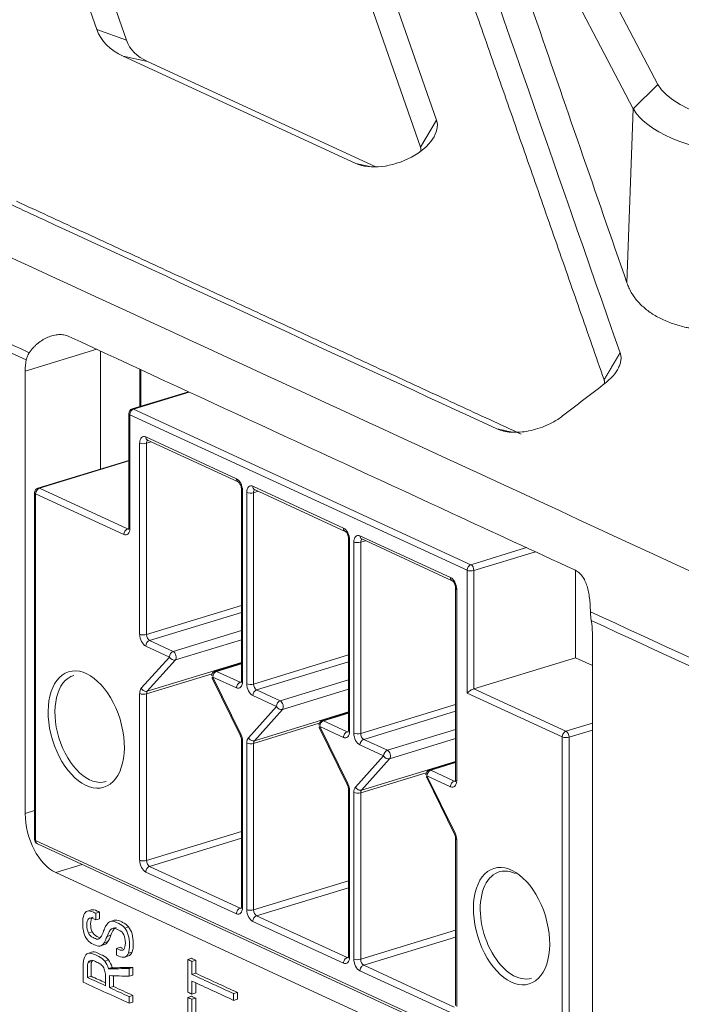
# Model space of a CAD drawing. Header units: millimetres. Extents: x 990 to 1809, y 0 to 562.
# Tile 508 of 550: x 1625 to 1638, y 151 to 171. Entities that reach past the tile are written whole.
import ezdxf

# ---------------------------------------------------------------- set-up
doc = ezdxf.new("R2010")
doc.units = ezdxf.units.MM
doc.layers.add('1', color=7, linetype='Continuous', true_color=0xffffff)
doc.layers.add('10', color=7, linetype='Continuous')

msp = doc.modelspace()

# ---------------------------------------------------------------- linework, layer by layer
at = {"layer": '1', "color": 7, "linetype": 'Continuous', "lineweight": 18}
for p, q in [((1633.906, 177.127), (1637.756, 169.788)), ((1637.248, 169.287), (1633.399, 176.627)), ((1626.18, 170.919), (1624.657, 175.282)), ((1625.268, 175.062), (1626.791, 170.698)), ((1631.664, 173.413), (1633.187, 169.049)), ((1632.857, 168.492), (1631.334, 172.856)), ((1626.791, 170.698), (1626.18, 170.919)), ((1627.229, 170.258), (1626.727, 170.368)), ((1631.523, 168.156), (1626.727, 170.368)), ((1627.229, 170.258), (1631.939, 168.085)), ((1637.248, 169.287), (1637.756, 169.788)), ((1637.116, 165.695), (1637.248, 169.287)), ((1633.187, 169.049), (1632.857, 168.492)), ((1631.842, 168.085), (1631.523, 168.156)), ((1624.703, 163.874), (1626.179, 164.325)), ((1626.254, 164.29), (1626.254, 161.856)), ((1624.703, 163.874), (1624.703, 154.754)), ((1636.403, 149.356), (1636.403, 158.477)), ((1624.703, 154.754), (1624.896, 154.813)), ((1625.334, 153.536), (1625.881, 153.703)), ((1625.334, 153.536), (1635.772, 148.721)), ((1626.064, 152.765), (1625.987, 152.741)), ((1626.237, 152.721), (1626.16, 152.697)), ((1626.237, 152.585), (1626.16, 152.562)), ((1626.541, 152.554), (1626.464, 152.53)), ((1626.085, 152.314), (1626.007, 152.29)), ((1626.834, 152.417), (1626.757, 152.393)), ((1626.41, 152.114), (1626.333, 152.09)), ((1626.471, 152.244), (1626.393, 152.221)), ((1626.074, 151.894), (1625.997, 151.87)), ((1626.341, 152.05), (1626.263, 152.026)), ((1626.664, 151.996), (1626.586, 151.972)), ((1626.908, 151.897), (1626.831, 151.873)), ((1626.002, 151.68), (1626.079, 151.703)), ((1626.421, 151.734), (1626.343, 151.711)), ((1626.834, 151.818), (1626.757, 151.795)), ((1628.134, 151.769), (1628.056, 151.746)), ((1628.221, 151.729), (1628.143, 151.705)), ((1626.496, 151.581), (1626.419, 151.558)), ((1626.499, 151.573), (1626.421, 151.55)), ((1626.923, 151.582), (1626.845, 151.559)), ((1628.221, 151.46), (1628.143, 151.437)), ((1625.985, 151.376), (1626.063, 151.4)), ((1626.923, 151.423), (1626.845, 151.399)), ((1626.522, 151.188), (1626.445, 151.164)), ((1628.221, 151.054), (1628.143, 151.03)), ((1629.081, 151.064), (1629.003, 151.04)), ((1626.923, 151.003), (1626.845, 150.979)), ((1626.923, 150.865), (1626.845, 150.842)), ((1628.134, 150.987), (1628.056, 150.963)), ((1628.221, 150.947), (1628.143, 150.923)), ((1629.081, 150.926), (1629.003, 150.902))]:
    msp.add_line(p, q, dxfattribs=at)
for centre, major_axis, ratio, start_param, end_param in [((1628.534, 171.76), (2.351, 0.85), 0.561941, 3.135475, 3.659074), ((1628.674, 171.371), (-1.881, -0.68), 0.561941, 6.277068, 6.800667), ((1640.699, 170.005), (-3, 0), 0.375419, 0.194432, 3.336024), ((1640.699, 169.542), (3.517, 0), 0.375419, 3.336024, 6.477617), ((1632.246, 168.713), (0.94, 0.34), 0.561941, 3.659074, 6.277068), ((1632.386, 168.324), (-0.47, -0.17), 0.561941, 2.854612, 3.135475), ((1625.334, 163.583), (0.292, -0.956), 0.585049, 3.963066, 4.231114), ((1635.772, 158.768), (0.292, -0.956), 0.585049, 1.089521, 1.357568), ((1625.334, 154.462), (0.292, -0.956), 0.585049, 4.231114, 5.80191)]:
    msp.add_ellipse(centre, major_axis=major_axis, ratio=ratio, start_param=start_param, end_param=end_param, dxfattribs=at)
for points, knots in [([(1633.393, 176.455), (1633.994, 174.718), (1634.595, 172.981), (1635.836, 169.394), (1636.476, 167.544), (1637.116, 165.695)], [0, 0, 0, 0, 0.484268, 0.484268, 1, 1, 1, 1]), ([(1602.303, 176.416), (1610.893, 172.453), (1619.483, 168.49), (1632.368, 162.546), (1638.811, 159.575), (1645.254, 156.603), (1648.475, 155.117), (1649.549, 154.621), (1651.16, 153.878), (1651.696, 153.631), (1652.368, 153.321), (1652.502, 153.259), (1652.703, 153.166), (1652.77, 153.135), (1652.871, 153.089), (1652.904, 153.073), (1652.955, 153.05), (1652.972, 153.043), (1652.993, 153.033), (1652.997, 153.031), (1653.006, 153.027), (1653.015, 153.024), (1653.024, 153.021), (1653.034, 153.018), (1653.039, 153.017), (1653.054, 153.013), (1653.064, 153.01), (1653.084, 153.004), (1653.093, 153.001), (1653.122, 152.992), (1653.141, 152.986), (1653.199, 152.967), (1653.237, 152.954), (1653.351, 152.913), (1653.427, 152.884), (1653.651, 152.794), (1653.799, 152.728), (1653.946, 152.659)], [0, 0, 0, 0, 0.5, 0.5, 0.75, 0.875, 0.875, 0.9375, 0.9375, 0.96875, 0.96875, 0.976563, 0.976563, 0.980469, 0.980469, 0.982422, 0.982422, 0.983398, 0.983398, 0.983643, 0.983643, 0.983887, 0.984131, 0.984131, 0.984375, 0.984375, 0.984863, 0.984863, 0.985352, 0.985352, 0.986328, 0.986328, 0.988281, 0.988281, 0.992188, 0.992188, 1, 1, 1, 1]), ([(1634.435, 162.685), (1631.398, 164.086), (1627.926, 165.688), (1624.454, 167.289), (1624.02, 167.49)], [0, 0, 0, 0, 0.874876, 1, 1, 1, 1]), ([(1638.805, 164.707), (1638.697, 164.716), (1638.593, 164.729), (1638.465, 164.752), (1638.44, 164.756), (1638.39, 164.766), (1638.316, 164.782), (1638.245, 164.8), (1638.106, 164.84), (1638.018, 164.87), (1637.852, 164.939), (1637.774, 164.977), (1637.664, 165.041), (1637.629, 165.064), (1637.562, 165.111), (1637.53, 165.135), (1637.438, 165.21), (1637.328, 165.316), (1637.243, 165.435), (1637.188, 165.529), (1637.171, 165.561), (1637.141, 165.627), (1637.128, 165.66), (1637.116, 165.695)], [0, 0, 0, 0, 0.125, 0.125, 0.15625, 0.15625, 0.1875, 0.25, 0.25, 0.375, 0.375, 0.5, 0.5, 0.5625, 0.5625, 0.625, 0.625, 0.75, 0.875, 0.875, 0.9375, 0.9375, 1, 1, 1, 1]), ([(1625.601, 164.591), (1625.57, 164.606), (1625.537, 164.616), (1625.469, 164.628), (1625.433, 164.63), (1625.377, 164.627), (1625.358, 164.625), (1625.321, 164.62), (1625.302, 164.616), (1625.246, 164.603), (1625.209, 164.59), (1625.153, 164.567), (1625.135, 164.558), (1625.098, 164.539), (1625.081, 164.529), (1625.028, 164.497), (1624.994, 164.473), (1624.945, 164.432), (1624.929, 164.418), (1624.898, 164.389), (1624.883, 164.373), (1624.84, 164.325), (1624.813, 164.291), (1624.788, 164.254)], [0, 0, 0, 0, 0.125, 0.125, 0.25, 0.25, 0.3125, 0.3125, 0.375, 0.375, 0.5, 0.5, 0.5625, 0.5625, 0.625, 0.625, 0.75, 0.75, 0.8125, 0.8125, 0.875, 0.875, 1, 1, 1, 1]), ([(1636.039, 159.776), (1635.197, 160.165), (1634.356, 160.553), (1630.876, 162.158), (1628.239, 163.374), (1625.601, 164.591)], [0, 0, 0, 0, 0.241896, 0.241896, 1, 1, 1, 1]), ([(1624.788, 164.254), (1624.773, 164.231), (1624.76, 164.207), (1624.739, 164.159), (1624.73, 164.134), (1624.725, 164.109)], [0, 0, 0, 0, 0.5, 0.5, 1, 1, 1, 1]), ([(1636.975, 164.253), (1636.982, 164.23), (1636.996, 164.183), (1636.995, 164.107), (1636.978, 164.026), (1636.932, 163.916), (1636.843, 163.776), (1636.724, 163.675), (1636.665, 163.625)], [0, 0, 0, 0, 0.124022, 0.24722, 0.371876, 0.500189, 0.752327, 1, 1, 1, 1]), ([(1635.789, 162.951), (1635.757, 162.927), (1635.692, 162.88), (1635.582, 162.816), (1635.446, 162.749), (1635.281, 162.687), (1635.092, 162.639), (1634.906, 162.613), (1634.729, 162.613), (1634.566, 162.634), (1634.479, 162.668), (1634.435, 162.685)], [0, 0, 0, 0, 0.083067, 0.166111, 0.250636, 0.375954, 0.500364, 0.624744, 0.750224, 0.875984, 1, 1, 1, 1]), ([(1636.363, 158.915), (1636.362, 158.963), (1636.36, 159.011), (1636.354, 159.104), (1636.35, 159.149), (1636.341, 159.216), (1636.338, 159.238), (1636.331, 159.282), (1636.327, 159.303), (1636.314, 159.366), (1636.304, 159.405), (1636.281, 159.481), (1636.267, 159.518), (1636.243, 159.569), (1636.234, 159.585), (1636.215, 159.617), (1636.206, 159.631), (1636.174, 159.674), (1636.151, 159.699), (1636.112, 159.732), (1636.098, 159.743), (1636.069, 159.761), (1636.055, 159.769), (1636.039, 159.776)], [0, 0, 0, 0, 0.125, 0.125, 0.25, 0.25, 0.3125, 0.3125, 0.375, 0.375, 0.5, 0.5, 0.625, 0.625, 0.6875, 0.6875, 0.75, 0.75, 0.875, 0.875, 0.9375, 0.9375, 1, 1, 1, 1]), ([(1636.381, 158.733), (1636.375, 158.763), (1636.371, 158.793), (1636.366, 158.854), (1636.364, 158.884), (1636.363, 158.915)], [0, 0, 0, 0, 0.5, 0.5, 1, 1, 1, 1]), ([(1636.363, 158.915), (1639.116, 157.645), (1641.87, 156.375), (1645.999, 154.47), (1647.376, 153.835), (1649.441, 152.882), (1650.129, 152.565), (1651.161, 152.089), (1651.505, 151.93), (1651.936, 151.731), (1652.022, 151.692), (1652.194, 151.612), (1652.28, 151.57), (1652.452, 151.483), (1652.538, 151.438), (1652.71, 151.345), (1652.796, 151.298), (1652.882, 151.249)], [0, 0, 0, 0, 0.5, 0.5, 0.75, 0.75, 0.875, 0.875, 0.9375, 0.9375, 0.953125, 0.953125, 0.96875, 0.96875, 0.984375, 0.984375, 1, 1, 1, 1]), ([(1652.851, 151.088), (1652.765, 151.137), (1652.68, 151.185), (1652.508, 151.277), (1652.422, 151.323), (1652.294, 151.388), (1652.251, 151.409), (1652.187, 151.44), (1652.165, 151.451), (1652.122, 151.471), (1652.101, 151.481), (1651.994, 151.53), (1651.908, 151.57), (1651.479, 151.768), (1651.136, 151.926), (1650.106, 152.401), (1649.42, 152.717), (1647.361, 153.667), (1643.243, 155.567), (1639.126, 157.466), (1636.381, 158.733)], [0, 0, 0, 0, 0.015625, 0.015625, 0.03125, 0.03125, 0.039062, 0.039062, 0.042969, 0.042969, 0.046875, 0.046875, 0.0625, 0.0625, 0.125, 0.125, 0.25, 0.25, 0.5, 1, 1, 1, 1]), ([(1625.987, 152.741), (1626.02, 152.75), (1626.061, 152.743), (1626.11, 152.72), (1626.127, 152.713), (1626.143, 152.705), (1626.16, 152.697)], [0, 0, 0, 0, 0.5, 0.5, 0.5, 1, 1, 1, 1]), ([(1626.064, 152.765), (1626.097, 152.774), (1626.138, 152.767), (1626.188, 152.744), (1626.204, 152.736), (1626.221, 152.729), (1626.237, 152.721)], [0, 0, 0, 0, 0.5, 0.5, 0.5, 1, 1, 1, 1]), ([(1625.913, 152.297), (1625.897, 152.354), (1625.889, 152.42), (1625.889, 152.495), (1625.889, 152.568), (1625.897, 152.625), (1625.913, 152.666)], [0, 0, 0, 0, 0.5, 0.5, 0.5, 1, 1, 1, 1]), ([(1626.16, 152.562), (1626.143, 152.569), (1626.127, 152.577), (1626.11, 152.584), (1626.065, 152.605), (1626.031, 152.605), (1625.986, 152.562), (1625.975, 152.519), (1625.975, 152.456), (1625.975, 152.389), (1625.986, 152.334), (1626.007, 152.29)], [0, 0, 0, 0, 0.25, 0.25, 0.25, 0.5, 0.5, 0.75, 0.75, 0.75, 1, 1, 1, 1]), ([(1626.108, 152.62), (1626.1, 152.618), (1626.093, 152.613), (1626.064, 152.586), (1626.052, 152.543), (1626.052, 152.479), (1626.052, 152.412), (1626.063, 152.357), (1626.085, 152.314)], [0, 0, 0, 0, 0.122759, 0.122759, 0.56138, 0.56138, 0.56138, 1, 1, 1, 1]), ([(1626.464, 152.53), (1626.494, 152.539), (1626.53, 152.534), (1626.573, 152.514), (1626.593, 152.505), (1626.613, 152.496), (1626.633, 152.487), (1626.683, 152.464), (1626.724, 152.433), (1626.757, 152.393)], [0, 0, 0, 0, 0.333333, 0.333333, 0.333333, 0.666667, 0.666667, 0.666667, 1, 1, 1, 1]), ([(1626.541, 152.554), (1626.571, 152.563), (1626.608, 152.558), (1626.651, 152.538), (1626.671, 152.529), (1626.691, 152.52), (1626.711, 152.51), (1626.76, 152.488), (1626.801, 152.456), (1626.834, 152.417)], [0, 0, 0, 0, 0.333333, 0.333333, 0.333333, 0.666667, 0.666667, 0.666667, 1, 1, 1, 1]), ([(1626.007, 152.29), (1626.029, 152.247), (1626.061, 152.215), (1626.104, 152.195), (1626.119, 152.188), (1626.135, 152.181), (1626.15, 152.174), (1626.179, 152.161), (1626.204, 152.16), (1626.224, 152.171)], [0, 0, 0, 0, 0.333333, 0.333333, 0.333333, 0.666667, 0.666667, 0.666667, 1, 1, 1, 1]), ([(1626.085, 152.314), (1626.106, 152.271), (1626.138, 152.239), (1626.181, 152.219), (1626.197, 152.212), (1626.212, 152.205), (1626.228, 152.198), (1626.238, 152.193), (1626.249, 152.189), (1626.259, 152.188)], [0, 0, 0, 0, 0.420677, 0.420677, 0.420677, 0.841355, 0.841355, 0.841355, 1, 1, 1, 1]), ([(1626.499, 152.383), (1626.478, 152.373), (1626.46, 152.356), (1626.431, 152.308), (1626.413, 152.271), (1626.393, 152.221)], [0, 0, 0, 0, 0.5, 0.5, 1, 1, 1, 1]), ([(1626.577, 152.407), (1626.555, 152.397), (1626.537, 152.38), (1626.508, 152.331), (1626.491, 152.294), (1626.471, 152.244)], [0, 0, 0, 0, 0.5, 0.5, 1, 1, 1, 1]), ([(1626.735, 152.254), (1626.713, 152.298), (1626.679, 152.33), (1626.633, 152.351), (1626.614, 152.359), (1626.596, 152.368), (1626.577, 152.377), (1626.547, 152.391), (1626.521, 152.393), (1626.499, 152.383)], [0, 0, 0, 0, 0.333333, 0.333333, 0.333333, 0.666667, 0.666667, 0.666667, 1, 1, 1, 1]), ([(1626.757, 152.393), (1626.789, 152.353), (1626.814, 152.305), (1626.847, 152.191), (1626.855, 152.125), (1626.855, 151.975), (1626.847, 151.915), (1626.831, 151.873)], [0, 0, 0, 0, 0.333333, 0.333333, 0.666667, 0.666667, 1, 1, 1, 1]), ([(1626.834, 152.417), (1626.867, 152.377), (1626.891, 152.329), (1626.924, 152.215), (1626.933, 152.149), (1626.933, 151.998), (1626.925, 151.939), (1626.908, 151.897)], [0, 0, 0, 0, 0.333333, 0.333333, 0.666667, 0.666667, 1, 1, 1, 1]), ([(1626.263, 152.026), (1626.234, 152.013), (1626.197, 152.016), (1626.154, 152.037), (1626.138, 152.044), (1626.123, 152.051), (1626.108, 152.058), (1626.059, 152.08), (1626.018, 152.111), (1625.986, 152.151)], [0, 0, 0, 0, 0.333333, 0.333333, 0.333333, 0.666667, 0.666667, 0.666667, 1, 1, 1, 1]), ([(1626.586, 151.972), (1626.602, 151.965), (1626.618, 151.957), (1626.633, 151.95), (1626.679, 151.929), (1626.713, 151.93), (1626.758, 151.976), (1626.769, 152.022), (1626.769, 152.156), (1626.758, 152.211), (1626.735, 152.254)], [0, 0, 0, 0, 0.25, 0.25, 0.25, 0.5, 0.5, 0.75, 0.75, 1, 1, 1, 1]), ([(1625.997, 151.87), (1626.029, 151.883), (1626.068, 151.878), (1626.113, 151.857), (1626.15, 151.84), (1626.187, 151.823), (1626.224, 151.806), (1626.27, 151.785), (1626.31, 151.753), (1626.343, 151.711)], [0, 0, 0, 0, 0.333333, 0.333333, 0.333333, 0.666667, 0.666667, 0.666667, 1, 1, 1, 1]), ([(1626.074, 151.894), (1626.107, 151.906), (1626.145, 151.902), (1626.19, 151.881), (1626.227, 151.864), (1626.264, 151.847), (1626.301, 151.83), (1626.348, 151.809), (1626.387, 151.777), (1626.421, 151.734)], [0, 0, 0, 0, 0.333333, 0.333333, 0.333333, 0.666667, 0.666667, 0.666667, 1, 1, 1, 1]), ([(1625.898, 151.279), (1625.898, 151.39), (1625.898, 151.501), (1625.898, 151.611), (1625.898, 151.684), (1625.906, 151.742), (1625.923, 151.786)], [0, 0, 0, 0, 0.5, 0.5, 0.5, 1, 1, 1, 1]), ([(1626.002, 151.68), (1625.991, 151.655), (1625.985, 151.622), (1625.985, 151.581), (1625.985, 151.513), (1625.985, 151.444), (1625.985, 151.376)], [0, 0, 0, 0, 0.5, 0.5, 0.5, 1, 1, 1, 1]), ([(1626.296, 151.612), (1626.276, 151.637), (1626.252, 151.656), (1626.224, 151.669), (1626.191, 151.684), (1626.158, 151.699), (1626.126, 151.714), (1626.096, 151.727), (1626.071, 151.731), (1626.05, 151.725)], [0, 0, 0, 0, 0.333333, 0.333333, 0.333333, 0.666667, 0.666667, 0.666667, 1, 1, 1, 1]), ([(1626.079, 151.703), (1626.068, 151.679), (1626.063, 151.646), (1626.063, 151.604), (1626.063, 151.536), (1626.063, 151.468), (1626.063, 151.4)], [0, 0, 0, 0, 0.5, 0.5, 0.5, 1, 1, 1, 1]), ([(1626.757, 151.795), (1626.724, 151.785), (1626.683, 151.792), (1626.633, 151.814), (1626.618, 151.822), (1626.602, 151.829), (1626.586, 151.836)], [0, 0, 0, 0, 0.5, 0.5, 0.5, 1, 1, 1, 1]), ([(1626.358, 151.204), (1626.358, 151.272), (1626.358, 151.341), (1626.358, 151.409), (1626.358, 151.45), (1626.352, 151.488), (1626.342, 151.523)], [0, 0, 0, 0, 0.5, 0.5, 0.5, 1, 1, 1, 1]), ([(1626.443, 151.412), (1626.444, 151.395), (1626.445, 151.377), (1626.445, 151.359), (1626.445, 151.294), (1626.445, 151.229), (1626.445, 151.164)], [0, 0, 0, 0, 0.5, 0.5, 0.5, 1, 1, 1, 1]), ([(1626.522, 151.409), (1626.522, 151.401), (1626.522, 151.392), (1626.522, 151.383), (1626.522, 151.318), (1626.522, 151.253), (1626.522, 151.188)], [0, 0, 0, 0, 0.332232, 0.332232, 0.332232, 1, 1, 1, 1])]:
    msp.add_open_spline(points, degree=3, knots=knots, dxfattribs=at)
for points, degree in [([(1632.937, 175.82), (1634.283, 171.965), (1635.629, 168.109), (1636.975, 164.253)], 3), ([(1636.645, 163.696), (1632.607, 175.263)], 1), ([(1624.522, 167.379), (1634.937, 162.575)], 1), ([(1622.285, 165.409), (1623.12, 165.024), (1623.954, 164.639), (1624.788, 164.254)], 3), ([(1624.725, 164.109), (1623.918, 164.482), (1623.11, 164.854), (1622.302, 165.227)], 3), ([(1636.645, 163.696), (1636.975, 164.253)], 1), ([(1636.654, 163.626), (1636.656, 163.662), (1636.645, 163.696)], 2), ([(1636.665, 163.625), (1636.373, 163.401), (1636.081, 163.176), (1635.789, 162.951)], 3), ([(1634.743, 162.617), (1634.435, 162.685)], 1), ([(1554.302, 161.695), (1582.543, 148.668), (1610.783, 135.641), (1639.023, 122.614)], 3), ([(1625.913, 152.666), (1625.93, 152.707), (1625.954, 152.732), (1625.987, 152.741)], 3), ([(1626.16, 152.697), (1626.16, 152.652), (1626.16, 152.607), (1626.16, 152.562)], 3), ([(1626.237, 152.721), (1626.237, 152.676), (1626.237, 152.631), (1626.237, 152.585)], 3), ([(1626.336, 152.369), (1626.353, 152.413), (1626.372, 152.448), (1626.391, 152.476)], 3), ([(1626.391, 152.476), (1626.409, 152.503), (1626.434, 152.521), (1626.464, 152.53)], 3), ([(1625.986, 152.151), (1625.953, 152.191), (1625.929, 152.24), (1625.913, 152.297)], 3), ([(1626.275, 152.226), (1626.288, 152.251), (1626.303, 152.286), (1626.321, 152.332)], 3), ([(1626.321, 152.332), (1626.33, 152.355), (1626.335, 152.367), (1626.336, 152.369)], 3), ([(1626.224, 152.171), (1626.245, 152.183), (1626.261, 152.201), (1626.275, 152.226)], 3), ([(1626.333, 152.09), (1626.316, 152.06), (1626.292, 152.039), (1626.263, 152.026)], 3), ([(1626.393, 152.221), (1626.37, 152.164), (1626.35, 152.12), (1626.333, 152.09)], 3), ([(1626.41, 152.114), (1626.393, 152.084), (1626.37, 152.062), (1626.341, 152.05)], 3), ([(1626.471, 152.244), (1626.448, 152.187), (1626.428, 152.144), (1626.41, 152.114)], 3), ([(1625.923, 151.786), (1625.94, 151.83), (1625.964, 151.858), (1625.997, 151.87)], 3), ([(1626.586, 151.836), (1626.586, 151.881), (1626.586, 151.927), (1626.586, 151.972)], 3), ([(1626.664, 151.996), (1626.679, 151.988), (1626.695, 151.981), (1626.711, 151.974)], 3), ([(1626.831, 151.873), (1626.814, 151.83), (1626.79, 151.804), (1626.757, 151.795)], 3), ([(1626.908, 151.897), (1626.892, 151.854), (1626.867, 151.828), (1626.834, 151.818)], 3), ([(1626.05, 151.725), (1626.029, 151.719), (1626.013, 151.704), (1626.002, 151.68)], 3), ([(1626.087, 151.717), (1626.084, 151.713), (1626.082, 151.708), (1626.079, 151.703)], 3), ([(1626.343, 151.711), (1626.376, 151.668), (1626.402, 151.617), (1626.419, 151.558)], 3), ([(1626.421, 151.734), (1626.454, 151.692), (1626.479, 151.641), (1626.496, 151.581)], 3), ([(1628.056, 151.746), (1628.085, 151.732), (1628.114, 151.719), (1628.143, 151.705)], 3), ([(1628.056, 151.071), (1628.056, 151.296), (1628.056, 151.521), (1628.056, 151.746)], 3), ([(1628.134, 151.769), (1628.163, 151.756), (1628.192, 151.742), (1628.221, 151.729)], 3), ([(1628.143, 151.705), (1628.143, 151.616), (1628.143, 151.526), (1628.143, 151.437)], 3), ([(1628.221, 151.729), (1628.221, 151.639), (1628.221, 151.55), (1628.221, 151.46)], 3), ([(1626.342, 151.523), (1626.332, 151.557), (1626.316, 151.587), (1626.296, 151.612)], 3), ([(1626.419, 151.558), (1626.42, 151.555), (1626.42, 151.552), (1626.421, 151.55)], 3), ([(1626.421, 151.55), (1626.563, 151.553), (1626.704, 151.556), (1626.845, 151.559)], 3), ([(1626.496, 151.581), (1626.497, 151.579), (1626.498, 151.576), (1626.499, 151.573)], 3), ([(1626.499, 151.573), (1626.64, 151.576), (1626.782, 151.579), (1626.923, 151.582)], 3), ([(1626.845, 151.559), (1626.845, 151.506), (1626.845, 151.452), (1626.845, 151.399)], 3), ([(1626.923, 151.582), (1626.923, 151.529), (1626.923, 151.476), (1626.923, 151.423)], 3), ([(1628.221, 151.46), (1628.507, 151.328), (1628.794, 151.196), (1629.081, 151.064)], 3), ([(1626.845, 150.842), (1626.53, 150.987), (1626.214, 151.133), (1625.898, 151.279)], 3), ([(1625.985, 151.376), (1626.109, 151.319), (1626.234, 151.262), (1626.358, 151.204)], 3), ([(1626.063, 151.4), (1626.161, 151.354), (1626.259, 151.309), (1626.358, 151.264)], 3), ([(1626.845, 151.399), (1626.711, 151.403), (1626.577, 151.408), (1626.443, 151.412)], 3), ([(1628.143, 151.437), (1628.43, 151.304), (1628.716, 151.172), (1629.003, 151.04)], 3), ([(1628.143, 151.299), (1628.143, 151.209), (1628.143, 151.12), (1628.143, 151.03)], 3), ([(1629.003, 150.902), (1628.716, 151.035), (1628.43, 151.167), (1628.143, 151.299)], 3), ([(1628.221, 151.263), (1628.221, 151.193), (1628.221, 151.124), (1628.221, 151.054)], 3), ([(1626.445, 151.164), (1626.578, 151.102), (1626.712, 151.041), (1626.845, 150.979)], 3), ([(1626.522, 151.188), (1626.656, 151.126), (1626.789, 151.065), (1626.923, 151.003)], 3), ([(1628.143, 151.03), (1628.114, 151.044), (1628.085, 151.057), (1628.056, 151.071)], 3), ([(1629.081, 151.064), (1629.081, 151.018), (1629.081, 150.972), (1629.081, 150.926)], 3), ([(1626.845, 150.979), (1626.845, 150.933), (1626.845, 150.888), (1626.845, 150.842)], 3), ([(1626.923, 151.003), (1626.923, 150.957), (1626.923, 150.911), (1626.923, 150.865)], 3), ([(1628.056, 150.963), (1628.085, 150.95), (1628.114, 150.937), (1628.143, 150.923)], 3), ([(1628.056, 150.398), (1628.056, 150.587), (1628.056, 150.775), (1628.056, 150.963)], 3), ([(1628.134, 150.987), (1628.163, 150.974), (1628.192, 150.96), (1628.221, 150.947)], 3), ([(1628.143, 150.923), (1628.143, 150.781), (1628.143, 150.638), (1628.143, 150.496)], 3), ([(1628.221, 150.947), (1628.221, 150.804), (1628.221, 150.662), (1628.221, 150.519)], 3), ([(1629.003, 151.04), (1629.003, 150.994), (1629.003, 150.948), (1629.003, 150.902)], 3)]:
    msp.add_open_spline(points, degree=degree, dxfattribs=at)
at = {"layer": '10', "color": 7, "linetype": 'Continuous', "lineweight": 18}
for p, q in [((1627.068, 163.915), (1627.068, 163.145)), ((1627.09, 163.904), (1627.09, 163.151)), ((1628.072, 163.451), (1626.911, 163.097)), ((1628.087, 163.444), (1626.94, 163.094)), ((1626.94, 163.094), (1633.896, 159.885)), ((1626.84, 163.001), (1626.84, 160.656)), ((1633.818, 159.769), (1626.862, 162.977)), ((1626.862, 162.977), (1626.862, 160.632)), ((1627.191, 162.52), (1629.059, 161.658)), ((1627.303, 162.417), (1627.205, 162.387)), ((1627.226, 162.453), (1627.226, 162.453)), ((1627.226, 162.453), (1629.095, 161.591)), ((1627.064, 162.393), (1627.064, 158.449)), ((1627.205, 162.387), (1627.205, 158.443)), ((1626.84, 162.036), (1624.967, 161.463)), ((1626.84, 162.024), (1624.996, 161.46)), ((1624.996, 161.46), (1626.814, 160.622)), ((1629.093, 161.592), (1629.095, 161.591)), ((1629.163, 161.438), (1629.163, 157.494)), ((1629.185, 161.415), (1629.185, 157.471)), ((1629.4, 161.501), (1631.268, 160.639)), ((1629.512, 161.398), (1629.414, 161.368)), ((1629.435, 161.434), (1629.436, 161.434)), ((1629.436, 161.434), (1631.304, 160.572)), ((1624.896, 161.368), (1624.896, 154.221)), ((1626.736, 160.505), (1624.918, 161.344)), ((1624.918, 161.344), (1624.918, 154.198)), ((1629.274, 161.374), (1629.274, 157.43)), ((1629.414, 161.368), (1629.414, 157.424)), ((1626.814, 160.622), (1626.837, 160.629)), ((1631.302, 160.573), (1631.304, 160.572)), ((1631.372, 160.419), (1631.372, 156.475)), ((1631.395, 160.395), (1631.395, 156.451)), ((1631.609, 160.482), (1633.478, 159.62)), ((1631.644, 160.414), (1631.645, 160.415)), ((1631.645, 160.415), (1633.513, 159.553)), ((1631.483, 160.355), (1631.483, 156.411)), ((1631.722, 160.379), (1631.624, 160.349)), ((1631.624, 160.349), (1631.624, 156.405)), ((1633.896, 159.885), (1635.043, 160.236)), ((1635.227, 160.151), (1633.959, 159.763)), ((1633.818, 157.238), (1633.818, 159.769)), ((1633.959, 159.763), (1633.959, 157.326)), ((1636.053, 157.965), (1636.053, 159.768)), ((1633.512, 159.554), (1633.513, 159.553)), ((1633.581, 159.4), (1633.581, 155.456)), ((1633.604, 159.376), (1633.604, 155.432)), ((1627.205, 158.443), (1629.163, 159.042)), ((1629.163, 158.901), (1627.268, 158.322)), ((1627.755, 158.097), (1629.163, 158.527)), ((1627.191, 158.205), (1627.678, 157.981)), ((1627.268, 158.322), (1627.755, 158.097)), ((1629.163, 158.336), (1627.801, 157.92)), ((1627.098, 157.336), (1627.678, 157.981)), ((1629.414, 157.424), (1631.372, 158.023)), ((1633.959, 157.326), (1636.053, 157.965)), ((1636.403, 157.804), (1636.053, 157.965)), ((1627.801, 157.92), (1627.222, 157.275)), ((1627.222, 157.275), (1629.163, 157.868)), ((1629.163, 157.853), (1628.621, 157.687)), ((1629.163, 157.841), (1628.65, 157.684)), ((1631.372, 157.881), (1629.477, 157.303)), ((1628.559, 157.633), (1627.205, 157.22)), ((1628.56, 157.548), (1629.139, 156.368)), ((1628.572, 157.568), (1629.059, 157.343)), ((1629.151, 156.389), (1628.572, 157.568)), ((1628.65, 157.684), (1629.137, 157.46)), ((1629.137, 157.46), (1629.16, 157.467)), ((1629.964, 157.078), (1631.372, 157.508)), ((1627.064, 157.225), (1627.064, 153.792)), ((1627.205, 157.22), (1627.205, 153.786)), ((1629.4, 157.186), (1629.887, 156.962)), ((1629.477, 157.303), (1629.964, 157.078)), ((1631.372, 157.317), (1630.011, 156.901)), ((1635.782, 156.333), (1633.818, 157.238)), ((1633.959, 157.326), (1635.859, 156.449)), ((1629.308, 156.317), (1629.887, 156.962)), ((1631.624, 156.405), (1633.581, 157.003)), ((1630.011, 156.901), (1629.431, 156.256)), ((1629.431, 156.256), (1631.372, 156.849)), ((1631.372, 156.834), (1630.83, 156.668)), ((1631.372, 156.822), (1630.859, 156.665)), ((1633.581, 156.862), (1631.687, 156.283)), ((1630.768, 156.614), (1629.414, 156.201)), ((1630.769, 156.528), (1631.348, 155.349)), ((1630.781, 156.549), (1631.268, 156.324)), ((1631.361, 155.37), (1630.781, 156.549)), ((1630.859, 156.665), (1631.346, 156.441)), ((1635.859, 156.449), (1636.403, 156.615)), ((1631.346, 156.441), (1631.369, 156.448)), ((1632.174, 156.059), (1633.581, 156.489)), ((1635.782, 149.187), (1635.782, 156.333)), ((1636.403, 156.474), (1635.922, 156.327)), ((1635.922, 156.327), (1635.922, 149.181)), ((1629.163, 156.27), (1629.163, 152.837)), ((1629.185, 156.247), (1629.185, 152.813)), ((1629.274, 156.206), (1629.274, 152.773)), ((1629.414, 156.201), (1629.414, 152.767)), ((1631.609, 156.167), (1632.096, 155.942)), ((1631.687, 156.283), (1632.174, 156.059)), ((1633.581, 156.298), (1632.22, 155.882)), ((1631.517, 155.298), (1632.096, 155.942)), ((1632.22, 155.882), (1631.641, 155.237)), ((1631.641, 155.237), (1633.581, 155.83)), ((1633.581, 155.815), (1633.039, 155.649)), ((1633.581, 155.803), (1633.068, 155.646)), ((1632.977, 155.595), (1631.624, 155.181)), ((1632.979, 155.509), (1633.558, 154.33)), ((1632.991, 155.53), (1633.478, 155.305)), ((1633.57, 154.351), (1632.991, 155.53)), ((1633.068, 155.646), (1633.555, 155.422)), ((1633.555, 155.422), (1633.579, 155.429)), ((1631.372, 155.251), (1631.372, 151.818)), ((1631.395, 155.228), (1631.395, 151.794)), ((1631.483, 155.187), (1631.483, 151.753)), ((1631.624, 155.181), (1631.624, 151.748)), ((1627.205, 153.786), (1629.163, 154.384)), ((1624.918, 154.198), (1635.782, 149.187)), ((1624.954, 154.131), (1635.817, 149.12)), ((1629.163, 154.243), (1627.268, 153.664)), ((1633.581, 154.232), (1633.581, 150.799)), ((1633.604, 154.208), (1633.604, 150.775)), ((1629.059, 152.686), (1627.191, 153.548)), ((1627.268, 153.664), (1629.137, 152.803)), ((1629.414, 152.767), (1631.372, 153.365)), ((1631.372, 153.224), (1629.477, 152.645)), ((1629.137, 152.803), (1629.16, 152.81)), ((1631.268, 151.667), (1629.4, 152.529)), ((1629.477, 152.645), (1631.346, 151.783)), ((1631.624, 151.748), (1633.581, 152.346)), ((1633.581, 152.205), (1631.687, 151.626)), ((1631.346, 151.783), (1631.369, 151.791)), ((1633.478, 150.648), (1631.609, 151.51)), ((1631.687, 151.626), (1633.555, 150.764))]:
    msp.add_line(p, q, dxfattribs=at)
for centre, start, end in [((1626.94, 163.001), 106.9896, 180), ((1624.996, 161.368), 106.9896, 180), ((1628.65, 157.592), 106.9896, 180), ((1630.859, 156.573), 106.9896, 180), ((1633.068, 155.553), 106.9896, 180), ((1624.996, 154.221), 180, 245.2365)]:
    msp.add_arc(centre, 0.1, start, end, dxfattribs=at)
for centre, major_axis, ratio, start_param, end_param in [((1626.94, 163.001), (-0.0419, -0.0908), 0.718873, 3.712103, 5.282899), ((1626.94, 163.001), (0.0292, -0.0956), 0.585049, 2.660317, 3.141599), ((1626.94, 163.001), (-0.1, 0), 0.375419, 6.283179, 6.966309), ((1627.191, 162.335), (0.058, -0.191), 0.585049, 2.660317, 4.231114), ((1627.268, 162.544), (0.0419, 0.0908), 0.718873, 2.141307, 3.14159), ((1627.268, 162.358), (0.0292, -0.0956), 0.585049, 3.283849, 4.231114), ((1627.142, 162.417), (-0.1, 0), 0.375419, 0.683124, 2.25392), ((1629.137, 161.682), (0.0419, 0.0908), 0.718873, 2.141307, 3.118361), ((1629.059, 161.473), (-0.058, 0.191), 0.585049, 4.231114, 5.80191), ((1624.996, 161.368), (-0.0419, -0.0908), 0.718873, 3.712103, 5.282899), ((1624.996, 161.368), (-0.0292, 0.0956), 0.585049, 5.80191, 6.283192), ((1629.263, 161.438), (0.1, 0), 0.375419, 3.141586, 3.824717), ((1629.4, 161.316), (0.058, -0.191), 0.585049, 2.660317, 4.231114), ((1629.477, 161.525), (0.0419, 0.0908), 0.718873, 2.141307, 3.14159), ((1629.477, 161.339), (0.0292, -0.0956), 0.585049, 3.283849, 4.231114), ((1624.996, 161.368), (0.1, 0), 0.375419, 3.141586, 3.824717), ((1629.351, 161.397), (-0.1, 0), 0.375419, 0.683124, 2.25392), ((1626.736, 160.691), (-0.058, 0.191), 0.585049, 2.660317, 4.231114), ((1626.814, 160.529), (-0.0419, -0.0908), 0.718873, 3.712103, 5.282899), ((1626.814, 160.714), (-0.0292, 0.0956), 0.585049, 2.660317, 3.132079), ((1626.94, 160.656), (-0.1, 0), 0.375419, 6.283179, 6.966309), ((1631.346, 160.663), (0.0419, 0.0908), 0.718873, 2.141307, 3.118361), ((1631.268, 160.454), (-0.058, 0.191), 0.585049, 4.231114, 5.80191), ((1631.472, 160.419), (0.1, 0), 0.375419, 3.141586, 3.824717), ((1631.609, 160.296), (0.058, -0.191), 0.585049, 2.660317, 4.231114), ((1631.687, 160.506), (0.0419, 0.0908), 0.718873, 2.141307, 3.14159), ((1631.687, 160.32), (0.0292, -0.0956), 0.585049, 3.283849, 4.231114), ((1631.56, 160.378), (-0.1, 0), 0.375419, 0.683124, 2.25392), ((1633.896, 159.792), (0.0419, 0.0908), 0.718873, 0.57051, 2.141307), ((1633.896, 159.792), (-0.0292, 0.0956), 0.585049, 4.231114, 5.80191), ((1633.555, 159.644), (0.0419, 0.0908), 0.718873, 2.141307, 3.118361), ((1633.478, 159.435), (-0.058, 0.191), 0.585049, 4.231114, 5.80191), ((1633.896, 159.792), (-0.1, 0), 0.375419, 0.683124, 2.25392), ((1633.681, 159.4), (0.1, 0), 0.375419, 3.141586, 3.824717), ((1627.142, 158.473), (-0.1, 0), 0.375419, 0.683124, 2.25392), ((1627.191, 158.391), (0.058, -0.191), 0.585049, 4.231114, 5.80191), ((1627.268, 158.414), (0.0292, -0.0956), 0.585049, 4.231114, 5.80191), ((1627.268, 158.229), (-0.0419, -0.0908), 0.718873, 3.712103, 5.282899), ((1627.755, 158.004), (-0.0419, -0.0908), 0.718873, 3.712103, 5.282899), ((1627.755, 158.004), (-0.0744, 0.0668), 0.764835, 1.138822, 2.709618), ((1627.755, 158.004), (-0.0292, 0.0956), 0.585049, 3.480622, 5.80191), ((1626.04, 156.508), (0.335, -1.095), 0.585049, 3.141668, 6.283163), ((1628.65, 157.592), (-0.0898, -0.0441), 0.215706, 5.640742, 6.28322), ((1628.65, 157.592), (-0.0419, -0.0908), 0.718873, 3.712103, 5.282899), ((1628.65, 157.592), (-0.0292, 0.0956), 0.585049, 5.80191, 6.283209), ((1629.059, 157.529), (0.058, -0.191), 0.585049, 5.80191, 7.372706), ((1629.137, 157.367), (0.0419, 0.0908), 0.718873, 0.57051, 2.141307), ((1629.137, 157.552), (0.0292, -0.0956), 0.585049, 5.80191, 6.272954), ((1629.263, 157.494), (0.1, 0), 0.375419, 3.141586, 3.824717), ((1629.351, 157.453), (-0.1, 0), 0.375419, 0.683124, 2.25392), ((1629.4, 157.372), (0.058, -0.191), 0.585049, 4.231114, 5.80191), ((1629.477, 157.395), (0.0292, -0.0956), 0.585049, 4.231114, 5.80191), ((1627.191, 157.167), (0.058, -0.191), 0.585049, 3.480622, 4.231114), ((1627.142, 157.249), (0.1, 0), 0.375419, 3.824717, 5.395513), ((1627.176, 157.36), (0.0744, -0.0668), 0.764835, 4.280414, 5.851211), ((1627.268, 157.191), (0.0292, -0.0956), 0.585049, 3.480622, 4.231114), ((1629.477, 157.21), (-0.0419, -0.0908), 0.718873, 3.712103, 5.282899), ((1633.896, 157.262), (0.0987, 0.0632), 0.249891, 0.729091, 2.299888), ((1629.964, 156.985), (-0.0419, -0.0908), 0.718873, 3.712103, 5.282899), ((1629.964, 156.985), (-0.0744, 0.0668), 0.764835, 1.138822, 2.709618), ((1629.964, 156.985), (-0.0292, 0.0956), 0.585049, 3.480622, 5.80191), ((1630.859, 156.573), (-0.0898, -0.0441), 0.215706, 5.640742, 6.28322), ((1630.859, 156.573), (-0.0419, -0.0908), 0.718873, 3.712103, 5.282899), ((1630.859, 156.573), (-0.0292, 0.0956), 0.585049, 5.80191, 6.283209), ((1629.229, 156.412), (-0.0898, -0.0441), 0.215706, 5.640742, 6.28322), ((1629.059, 156.305), (0.058, -0.191), 0.585049, 1.089521, 1.840013), ((1631.268, 156.51), (0.058, -0.191), 0.585049, 5.80191, 7.372706), ((1631.346, 156.348), (0.0419, 0.0908), 0.718873, 0.57051, 2.141307), ((1631.346, 156.533), (0.0292, -0.0956), 0.585049, 5.80191, 6.272954), ((1631.472, 156.475), (0.1, 0), 0.375419, 3.141586, 3.824717), ((1631.56, 156.434), (-0.1, 0), 0.375419, 0.683124, 2.25392), ((1631.609, 156.352), (0.058, -0.191), 0.585049, 4.231114, 5.80191), ((1631.687, 156.376), (0.0292, -0.0956), 0.585049, 4.231114, 5.80191), ((1635.859, 156.356), (0.0419, 0.0908), 0.718873, 0.57051, 2.141307), ((1635.859, 156.356), (0.1, 0), 0.375419, 3.824717, 5.395513), ((1635.859, 156.356), (0.0292, -0.0956), 0.585049, 1.089521, 2.660317), ((1629.263, 156.27), (-0.1, 0), 0.375419, 0.002817, 0.683124), ((1629.4, 156.148), (0.058, -0.191), 0.585049, 3.480622, 4.231114), ((1629.351, 156.23), (0.1, 0), 0.375419, 3.824717, 5.395513), ((1629.385, 156.34), (0.0744, -0.0668), 0.764835, 4.280414, 5.851211), ((1629.477, 156.171), (0.0292, -0.0956), 0.585049, 3.480622, 4.231114), ((1631.687, 156.191), (-0.0419, -0.0908), 0.718873, 3.712103, 5.282899), ((1632.174, 155.966), (-0.0419, -0.0908), 0.718873, 3.712103, 5.282899), ((1632.174, 155.966), (-0.0744, 0.0668), 0.764835, 1.138822, 2.709618), ((1632.174, 155.966), (-0.0292, 0.0956), 0.585049, 3.480622, 5.80191), ((1633.068, 155.553), (-0.0898, -0.0441), 0.215706, 5.640742, 6.28322), ((1633.068, 155.553), (-0.0419, -0.0908), 0.718873, 3.712103, 5.282899), ((1633.068, 155.553), (-0.0292, 0.0956), 0.585049, 5.80191, 6.283209), ((1631.438, 155.393), (-0.0898, -0.0441), 0.215706, 5.640742, 6.28322), ((1631.268, 155.286), (0.058, -0.191), 0.585049, 1.089521, 1.840013), ((1633.478, 155.491), (0.058, -0.191), 0.585049, 5.80191, 7.372706), ((1633.555, 155.329), (0.0419, 0.0908), 0.718873, 0.57051, 2.141307), ((1633.555, 155.514), (0.0292, -0.0956), 0.585049, 5.80191, 6.272954), ((1633.681, 155.456), (0.1, 0), 0.375419, 3.141586, 3.824717), ((1631.472, 155.251), (-0.1, 0), 0.375419, 0.002817, 0.683124), ((1631.609, 155.129), (0.058, -0.191), 0.585049, 3.480622, 4.231114), ((1631.56, 155.211), (0.1, 0), 0.375419, 3.824717, 5.395513), ((1631.594, 155.321), (0.0744, -0.0668), 0.764835, 4.280414, 5.851211), ((1631.687, 155.152), (0.0292, -0.0956), 0.585049, 3.480622, 4.231114), ((1633.647, 154.374), (-0.0898, -0.0441), 0.215706, 5.640742, 6.28322), ((1633.478, 154.267), (0.058, -0.191), 0.585049, 1.089521, 1.840013), ((1624.996, 154.221), (0.1, 0), 0.375419, 3.141586, 3.824717), ((1624.996, 154.221), (-0.0419, -0.0908), 0.718873, 5.282899, 6.283182), ((1633.681, 154.232), (-0.1, 0), 0.375419, 0.002817, 0.683124), ((1627.142, 153.815), (0.1, 0), 0.375419, 3.824717, 5.395513), ((1627.191, 153.733), (-0.058, 0.191), 0.585049, 1.089521, 2.660317), ((1627.268, 153.757), (0.0292, -0.0956), 0.585049, 4.231114, 5.80191), ((1627.268, 153.572), (0.0419, 0.0908), 0.718873, 0.57051, 2.141307), ((1634.814, 152.455), (0.335, -1.096), 0.585049, 2.660317, 6.283163), ((1629.059, 152.872), (-0.058, 0.191), 0.585049, 2.660317, 4.231114), ((1629.137, 152.71), (0.0419, 0.0908), 0.718873, 0.57051, 2.141307), ((1629.137, 152.895), (0.0292, -0.0956), 0.585049, 5.80191, 6.272954), ((1629.263, 152.837), (-0.1, 0), 0.375419, 6.283179, 6.966309), ((1629.351, 152.796), (0.1, 0), 0.375419, 3.824717, 5.395513), ((1629.4, 152.714), (-0.058, 0.191), 0.585049, 1.089521, 2.660317), ((1629.477, 152.738), (0.0292, -0.0956), 0.585049, 4.231114, 5.80191), ((1629.477, 152.553), (0.0419, 0.0908), 0.718873, 0.57051, 2.141307), ((1631.268, 151.852), (-0.058, 0.191), 0.585049, 2.660317, 4.231114), ((1631.346, 151.691), (0.0419, 0.0908), 0.718873, 0.57051, 2.141307), ((1631.346, 151.876), (0.0292, -0.0956), 0.585049, 5.80191, 6.272954), ((1631.472, 151.818), (-0.1, 0), 0.375419, 6.283179, 6.966309), ((1631.56, 151.777), (0.1, 0), 0.375419, 3.824717, 5.395513), ((1631.609, 151.695), (-0.058, 0.191), 0.585049, 1.089521, 2.660317), ((1631.687, 151.719), (0.0292, -0.0956), 0.585049, 4.231114, 5.80191), ((1631.687, 151.534), (0.0419, 0.0908), 0.718873, 0.57051, 2.141307)]:
    msp.add_ellipse(centre, major_axis=major_axis, ratio=ratio, start_param=start_param, end_param=end_param, dxfattribs=at)
for centre, major_axis in [((1625.962, 156.485), (-0.364, 1.191)), ((1634.736, 152.431), (-0.364, 1.192))]:
    msp.add_ellipse(centre, major_axis=major_axis, ratio=0.585049, dxfattribs=at)
for points, knots in [([(1629.095, 161.591), (1629.097, 161.591), (1629.102, 161.587), (1629.118, 161.572), (1629.135, 161.547), (1629.15, 161.513), (1629.161, 161.474), (1629.163, 161.45), (1629.163, 161.438)], [0, 0, 0, 0, 0.153495, 0.305062, 0.464061, 0.638334, 0.823624, 1, 1, 1, 1]), ([(1626.84, 160.656), (1626.84, 160.646), (1626.838, 160.63), (1626.833, 160.614), (1626.831, 160.612), (1626.831, 160.612)], [0, 0, 0, 0, 0.357519, 0.687836, 1, 1, 1, 1]), ([(1631.304, 160.572), (1631.306, 160.572), (1631.311, 160.568), (1631.327, 160.553), (1631.344, 160.527), (1631.36, 160.494), (1631.37, 160.455), (1631.372, 160.431), (1631.372, 160.419)], [0, 0, 0, 0, 0.153495, 0.305062, 0.464061, 0.638334, 0.823624, 1, 1, 1, 1]), ([(1633.513, 159.553), (1633.515, 159.552), (1633.52, 159.549), (1633.536, 159.534), (1633.553, 159.508), (1633.569, 159.474), (1633.579, 159.435), (1633.581, 159.412), (1633.581, 159.4)], [0, 0, 0, 0, 0.153495, 0.305062, 0.464061, 0.638334, 0.823624, 1, 1, 1, 1]), ([(1629.163, 157.494), (1629.163, 157.484), (1629.161, 157.468), (1629.156, 157.453), (1629.154, 157.45), (1629.154, 157.45)], [0, 0, 0, 0, 0.357476, 0.687752, 1, 1, 1, 1]), ([(1629.139, 156.368), (1629.145, 156.356), (1629.155, 156.332), (1629.162, 156.297), (1629.163, 156.278), (1629.163, 156.27)], [0, 0, 0, 0, 0.376138, 0.765285, 1, 1, 1, 1]), ([(1631.372, 156.475), (1631.372, 156.465), (1631.371, 156.449), (1631.365, 156.433), (1631.364, 156.431), (1631.364, 156.431)], [0, 0, 0, 0, 0.357476, 0.687752, 1, 1, 1, 1]), ([(1631.348, 155.349), (1631.354, 155.337), (1631.364, 155.313), (1631.371, 155.278), (1631.372, 155.258), (1631.372, 155.251)], [0, 0, 0, 0, 0.376138, 0.765285, 1, 1, 1, 1]), ([(1633.581, 155.456), (1633.581, 155.446), (1633.58, 155.43), (1633.575, 155.414), (1633.573, 155.412), (1633.573, 155.412)], [0, 0, 0, 0, 0.357476, 0.687752, 1, 1, 1, 1]), ([(1633.558, 154.33), (1633.563, 154.318), (1633.573, 154.294), (1633.58, 154.259), (1633.581, 154.239), (1633.581, 154.232)], [0, 0, 0, 0, 0.376138, 0.765285, 1, 1, 1, 1]), ([(1629.163, 152.837), (1629.163, 152.827), (1629.161, 152.811), (1629.156, 152.795), (1629.154, 152.793), (1629.154, 152.793)], [0, 0, 0, 0, 0.357476, 0.687752, 1, 1, 1, 1]), ([(1631.372, 151.818), (1631.372, 151.808), (1631.371, 151.791), (1631.365, 151.776), (1631.364, 151.774), (1631.364, 151.774)], [0, 0, 0, 0, 0.357476, 0.687752, 1, 1, 1, 1])]:
    msp.add_open_spline(points, degree=3, knots=knots, dxfattribs=at)

doc.saveas('drawing.dxf')
